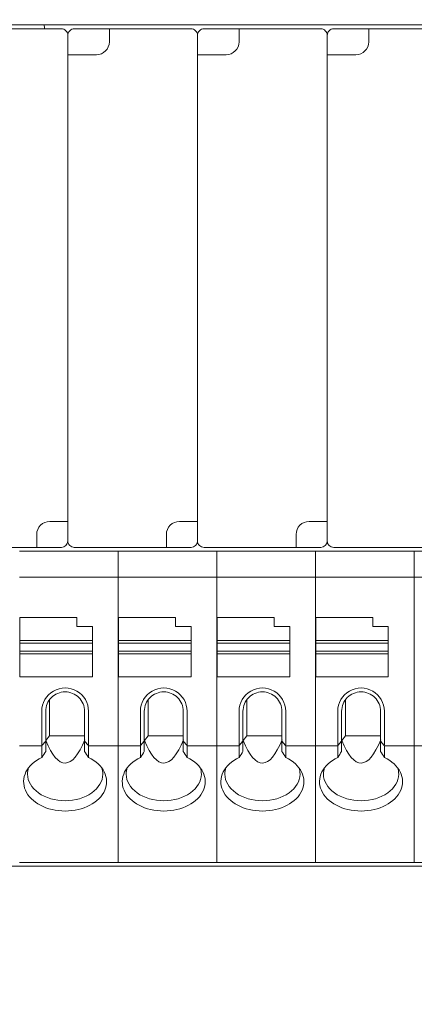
# Model space of a CAD drawing. Header units: millimetres. Extents: x -1114 to 1396, y -630 to 631.
# Tile 402 of 656: x 13 to 28, y 444 to 482. Entities that reach past the tile are written whole.
import ezdxf

# ---------------------------------------------------------------- set-up
doc = ezdxf.new("R2010")
doc.units = ezdxf.units.MM
doc.header["$MEASUREMENT"] = 0

msp = doc.modelspace()

# ---------------------------------------------------------------- linework, layer by layer
at = {"lineweight": 18}
for points, knots in [([(1038.9843, -629.7647), (1038.9843, -629.7647), (-1111.4882, -629.7647), (-1111.4882, -629.7647), (-1111.4882, -629.7647), (-1111.4882, -629.7647), (-1111.4882, 630.7883), (-1111.4882, 630.7883), (-1111.4882, 630.7883), (-1111.4882, 630.7883), (1038.9843, 630.7883), (1038.9843, 630.7883)], [0, 0, 0, 0, 0.3333333, 0.3333333, 0.3333333, 0.3333333, 0.6666667, 0.6666667, 0.6666667, 0.6666667, 1, 1, 1, 1]), ([(14.3614, 481.127), (14.3614, 481.1933), (14.3351, 481.2569), (14.2882, 481.3038), (14.2882, 481.3038), (14.2413, 481.3507), (14.1777, 481.377), (14.1114, 481.377)], [0, 0, 0, 0, 0.5, 0.5, 0.5, 0.5, 1, 1, 1, 1]), ([(14.6114, 481.377), (14.5451, 481.377), (14.4815, 481.3507), (14.4346, 481.3038), (14.4346, 481.3038), (14.3878, 481.2569), (14.3614, 481.1933), (14.3614, 481.127)], [0, 0, 0, 0, 0.5, 0.5, 0.5, 0.5, 1, 1, 1, 1]), ([(19.3614, 481.127), (19.3614, 481.1933), (19.3351, 481.2569), (19.2882, 481.3038), (19.2882, 481.3038), (19.2413, 481.3507), (19.1777, 481.377), (19.1114, 481.377)], [0, 0, 0, 0, 0.5, 0.5, 0.5, 0.5, 1, 1, 1, 1]), ([(19.6114, 481.377), (19.5451, 481.377), (19.4815, 481.3507), (19.4346, 481.3038), (19.4346, 481.3038), (19.3878, 481.2569), (19.3614, 481.1933), (19.3614, 481.127)], [0, 0, 0, 0, 0.5, 0.5, 0.5, 0.5, 1, 1, 1, 1]), ([(24.3614, 481.127), (24.3614, 481.1933), (24.3351, 481.2569), (24.2882, 481.3038), (24.2882, 481.3038), (24.2413, 481.3507), (24.1777, 481.377), (24.1114, 481.377)], [0, 0, 0, 0, 0.5, 0.5, 0.5, 0.5, 1, 1, 1, 1]), ([(24.6114, 481.377), (24.5451, 481.377), (24.4815, 481.3507), (24.4346, 481.3038), (24.4346, 481.3038), (24.3878, 481.2569), (24.3614, 481.1933), (24.3614, 481.127)], [0, 0, 0, 0, 0.5, 0.5, 0.5, 0.5, 1, 1, 1, 1]), ([(13.6614, 462.377), (13.5288, 462.377), (13.4016, 462.3244), (13.3079, 462.2306), (13.3079, 462.2306), (13.2141, 462.1368), (13.1614, 462.0096), (13.1614, 461.877)], [0, 0, 0, 0, 0.5, 0.5, 0.5, 0.5, 1, 1, 1, 1]), ([(18.6614, 462.377), (18.5288, 462.377), (18.4016, 462.3244), (18.3079, 462.2306), (18.3079, 462.2306), (18.2141, 462.1368), (18.1614, 462.0096), (18.1614, 461.877)], [0, 0, 0, 0, 0.5, 0.5, 0.5, 0.5, 1, 1, 1, 1]), ([(23.6614, 462.377), (23.5288, 462.377), (23.4016, 462.3244), (23.3079, 462.2306), (23.3079, 462.2306), (23.2141, 462.1368), (23.1614, 462.0096), (23.1614, 461.877)], [0, 0, 0, 0, 0.5, 0.5, 0.5, 0.5, 1, 1, 1, 1]), ([(14.3614, 461.627), (14.3614, 461.5607), (14.3878, 461.4971), (14.4346, 461.4503), (14.4346, 461.4503), (14.4815, 461.4034), (14.5451, 461.377), (14.6114, 461.377)], [0, 0, 0, 0, 0.5, 0.5, 0.5, 0.5, 1, 1, 1, 1]), ([(19.3614, 461.627), (19.3614, 461.5607), (19.3878, 461.4971), (19.4346, 461.4503), (19.4346, 461.4503), (19.4815, 461.4034), (19.5451, 461.377), (19.6114, 461.377)], [0, 0, 0, 0, 0.5, 0.5, 0.5, 0.5, 1, 1, 1, 1]), ([(24.3614, 461.627), (24.3614, 461.5607), (24.3878, 461.4971), (24.4346, 461.4503), (24.4346, 461.4503), (24.4815, 461.4034), (24.5451, 461.377), (24.6114, 461.377)], [0, 0, 0, 0, 0.5, 0.5, 0.5, 0.5, 1, 1, 1, 1]), ([(15.157, 455.0531), (15.157, 455.3747), (14.9855, 455.6718), (14.707, 455.8326), (14.707, 455.8326), (14.4285, 455.9933), (14.0855, 455.9933), (13.807, 455.8326), (13.807, 455.8326), (13.5285, 455.6718), (13.357, 455.3747), (13.357, 455.0531)], [0, 0, 0, 0, 0.3333333, 0.3333333, 0.3333333, 0.3333333, 0.6666667, 0.6666667, 0.6666667, 0.6666667, 1, 1, 1, 1]), ([(14.257, 455.8031), (14.0581, 455.8031), (13.8673, 455.7241), (13.7267, 455.5835), (13.7267, 455.5835), (13.586, 455.4428), (13.507, 455.252), (13.507, 455.0531)], [0, 0, 0, 0, 0.5, 0.5, 0.5, 0.5, 1, 1, 1, 1]), ([(15.007, 455.0531), (15.007, 455.252), (14.928, 455.4428), (14.7873, 455.5835), (14.7873, 455.5835), (14.6467, 455.7241), (14.4559, 455.8031), (14.257, 455.8031)], [0, 0, 0, 0, 0.5, 0.5, 0.5, 0.5, 1, 1, 1, 1]), ([(18.9603, 455.0531), (18.9603, 455.3747), (18.7887, 455.6718), (18.5103, 455.8326), (18.5103, 455.8326), (18.2318, 455.9933), (17.8887, 455.9933), (17.6103, 455.8326), (17.6103, 455.8326), (17.3318, 455.6718), (17.1603, 455.3747), (17.1603, 455.0531)], [0, 0, 0, 0, 0.3333333, 0.3333333, 0.3333333, 0.3333333, 0.6666667, 0.6666667, 0.6666667, 0.6666667, 1, 1, 1, 1]), ([(18.0603, 455.8031), (17.8614, 455.8031), (17.6706, 455.7241), (17.5299, 455.5835), (17.5299, 455.5835), (17.3893, 455.4428), (17.3103, 455.252), (17.3103, 455.0531)], [0, 0, 0, 0, 0.5, 0.5, 0.5, 0.5, 1, 1, 1, 1]), ([(18.8103, 455.0531), (18.8103, 455.252), (18.7312, 455.4428), (18.5906, 455.5835), (18.5906, 455.5835), (18.4499, 455.7241), (18.2592, 455.8031), (18.0603, 455.8031)], [0, 0, 0, 0, 0.5, 0.5, 0.5, 0.5, 1, 1, 1, 1]), ([(22.7635, 455.0531), (22.7635, 455.3747), (22.592, 455.6718), (22.3135, 455.8326), (22.3135, 455.8326), (22.0351, 455.9933), (21.692, 455.9933), (21.4135, 455.8326), (21.4135, 455.8326), (21.1351, 455.6718), (20.9635, 455.3747), (20.9635, 455.0531)], [0, 0, 0, 0, 0.3333333, 0.3333333, 0.3333333, 0.3333333, 0.6666667, 0.6666667, 0.6666667, 0.6666667, 1, 1, 1, 1]), ([(21.8635, 455.8031), (21.6646, 455.8031), (21.4738, 455.7241), (21.3332, 455.5835), (21.3332, 455.5835), (21.1925, 455.4428), (21.1135, 455.252), (21.1135, 455.0531)], [0, 0, 0, 0, 0.5, 0.5, 0.5, 0.5, 1, 1, 1, 1]), ([(22.6135, 455.0531), (22.6135, 455.252), (22.5345, 455.4428), (22.3938, 455.5835), (22.3938, 455.5835), (22.2532, 455.7241), (22.0624, 455.8031), (21.8635, 455.8031)], [0, 0, 0, 0, 0.5, 0.5, 0.5, 0.5, 1, 1, 1, 1]), ([(26.5668, 455.0531), (26.5668, 455.3747), (26.3952, 455.6718), (26.1168, 455.8326), (26.1168, 455.8326), (25.8383, 455.9933), (25.4952, 455.9933), (25.2168, 455.8326), (25.2168, 455.8326), (24.9383, 455.6718), (24.7668, 455.3747), (24.7668, 455.0531)], [0, 0, 0, 0, 0.3333333, 0.3333333, 0.3333333, 0.3333333, 0.6666667, 0.6666667, 0.6666667, 0.6666667, 1, 1, 1, 1]), ([(25.6668, 455.8031), (25.4679, 455.8031), (25.2771, 455.7241), (25.1364, 455.5835), (25.1364, 455.5835), (24.9958, 455.4428), (24.9168, 455.252), (24.9168, 455.0531)], [0, 0, 0, 0, 0.5, 0.5, 0.5, 0.5, 1, 1, 1, 1]), ([(26.4168, 455.0531), (26.4168, 455.252), (26.3378, 455.4428), (26.1971, 455.5835), (26.1971, 455.5835), (26.0565, 455.7241), (25.8657, 455.8031), (25.6668, 455.8031)], [0, 0, 0, 0, 0.5, 0.5, 0.5, 0.5, 1, 1, 1, 1]), ([(13.357, 453.2737), (12.7764, 452.9944), (12.5212, 452.48), (12.7279, 452.0054), (12.7279, 452.0054), (12.9345, 451.5308), (13.5547, 451.2069), (14.257, 451.2069)], [0, 0, 0, 0, 0.5, 0.5, 0.5, 0.5, 1, 1, 1, 1]), ([(14.257, 451.2069), (14.9593, 451.2069), (15.5795, 451.5308), (15.7862, 452.0054), (15.7862, 452.0054), (15.9928, 452.48), (15.7377, 452.9944), (15.157, 453.2737)], [0, 0, 0, 0, 0.5, 0.5, 0.5, 0.5, 1, 1, 1, 1]), ([(17.1603, 453.2737), (16.5796, 452.9944), (16.3244, 452.48), (16.5311, 452.0054), (16.5311, 452.0054), (16.7378, 451.5308), (17.358, 451.2069), (18.0603, 451.2069)], [0, 0, 0, 0, 0.5, 0.5, 0.5, 0.5, 1, 1, 1, 1]), ([(18.0603, 451.2069), (18.7626, 451.2069), (19.3827, 451.5308), (19.5894, 452.0054), (19.5894, 452.0054), (19.7961, 452.48), (19.5409, 452.9944), (18.9603, 453.2737)], [0, 0, 0, 0, 0.5, 0.5, 0.5, 0.5, 1, 1, 1, 1]), ([(20.9635, 453.2737), (20.3829, 452.9944), (20.1277, 452.48), (20.3344, 452.0054), (20.3344, 452.0054), (20.541, 451.5308), (21.1612, 451.2069), (21.8635, 451.2069)], [0, 0, 0, 0, 0.5, 0.5, 0.5, 0.5, 1, 1, 1, 1]), ([(21.8635, 451.2069), (22.5658, 451.2069), (23.186, 451.5308), (23.3927, 452.0054), (23.3927, 452.0054), (23.5993, 452.48), (23.3442, 452.9944), (22.7635, 453.2737)], [0, 0, 0, 0, 0.5, 0.5, 0.5, 0.5, 1, 1, 1, 1]), ([(24.7668, 453.2737), (24.1861, 452.9944), (23.931, 452.48), (24.1376, 452.0054), (24.1376, 452.0054), (24.3443, 451.5308), (24.9645, 451.2069), (25.6668, 451.2069)], [0, 0, 0, 0, 0.5, 0.5, 0.5, 0.5, 1, 1, 1, 1]), ([(25.6668, 451.2069), (26.3691, 451.2069), (26.9893, 451.5308), (27.1959, 452.0054), (27.1959, 452.0054), (27.4026, 452.48), (27.1474, 452.9944), (26.5668, 453.2737)], [0, 0, 0, 0, 0.5, 0.5, 0.5, 0.5, 1, 1, 1, 1]), ([(12.807, 452.6297), (12.807, 452.3578), (12.9598, 452.097), (13.2317, 451.9047), (13.2317, 451.9047), (13.5036, 451.7124), (13.8724, 451.6044), (14.257, 451.6044)], [0, 0, 0, 0, 0.5, 0.5, 0.5, 0.5, 1, 1, 1, 1]), ([(14.257, 451.6044), (14.6416, 451.6044), (15.0104, 451.7124), (15.2823, 451.9047), (15.2823, 451.9047), (15.5542, 452.097), (15.707, 452.3578), (15.707, 452.6297)], [0, 0, 0, 0, 0.5, 0.5, 0.5, 0.5, 1, 1, 1, 1]), ([(16.6103, 452.6297), (16.6103, 452.3578), (16.763, 452.097), (17.035, 451.9047), (17.035, 451.9047), (17.3069, 451.7124), (17.6757, 451.6044), (18.0603, 451.6044)], [0, 0, 0, 0, 0.5, 0.5, 0.5, 0.5, 1, 1, 1, 1]), ([(18.0603, 451.6044), (18.4448, 451.6044), (18.8136, 451.7124), (19.0856, 451.9047), (19.0856, 451.9047), (19.3575, 452.097), (19.5103, 452.3578), (19.5103, 452.6297)], [0, 0, 0, 0, 0.5, 0.5, 0.5, 0.5, 1, 1, 1, 1]), ([(20.4135, 452.6297), (20.4135, 452.3578), (20.5663, 452.097), (20.8382, 451.9047), (20.8382, 451.9047), (21.1101, 451.7124), (21.479, 451.6044), (21.8635, 451.6044)], [0, 0, 0, 0, 0.5, 0.5, 0.5, 0.5, 1, 1, 1, 1]), ([(21.8635, 451.6044), (22.2481, 451.6044), (22.6169, 451.7124), (22.8888, 451.9047), (22.8888, 451.9047), (23.1608, 452.097), (23.3135, 452.3578), (23.3135, 452.6297)], [0, 0, 0, 0, 0.5, 0.5, 0.5, 0.5, 1, 1, 1, 1]), ([(24.2168, 452.6297), (24.2168, 452.3578), (24.3695, 452.097), (24.6415, 451.9047), (24.6415, 451.9047), (24.9134, 451.7124), (25.2822, 451.6044), (25.6668, 451.6044)], [0, 0, 0, 0, 0.5, 0.5, 0.5, 0.5, 1, 1, 1, 1]), ([(25.6668, 451.6044), (26.0513, 451.6044), (26.4202, 451.7124), (26.6921, 451.9047), (26.6921, 451.9047), (26.964, 452.097), (27.1168, 452.3578), (27.1168, 452.6297)], [0, 0, 0, 0, 0.5, 0.5, 0.5, 0.5, 1, 1, 1, 1])]:
    msp.add_open_spline(points, degree=3, knots=knots, dxfattribs=at)
for points in [[(-0.4886, 481.527), (-0.4886, 481.527), (39.2114, 481.527), (39.2114, 481.527)], [(14.1114, 481.377), (14.1114, 481.377), (10.9614, 481.377), (10.9614, 481.377)], [(13.4703, 481.3773), (13.4641, 481.4275), (13.4566, 481.4775), (13.4476, 481.5272)], [(14.6114, 481.377), (14.6114, 481.377), (15.9614, 481.377), (15.9614, 481.377)], [(19.1114, 481.377), (19.1114, 481.377), (15.9614, 481.377), (15.9614, 481.377)], [(19.1114, 481.377), (19.1114, 481.377), (15.9614, 481.377), (15.9614, 481.377)], [(15.9614, 481.127), (15.9614, 481.127), (15.9614, 481.377), (15.9614, 481.377)], [(19.6114, 481.377), (19.6114, 481.377), (20.9614, 481.377), (20.9614, 481.377)], [(24.1114, 481.377), (24.1114, 481.377), (20.9614, 481.377), (20.9614, 481.377)], [(20.9614, 481.127), (20.9614, 481.127), (20.9614, 481.377), (20.9614, 481.377)], [(24.1114, 481.377), (24.1114, 481.377), (20.9614, 481.377), (20.9614, 481.377)], [(24.6114, 481.377), (24.6114, 481.377), (25.9614, 481.377), (25.9614, 481.377)], [(29.1114, 481.377), (29.1114, 481.377), (25.9614, 481.377), (25.9614, 481.377)], [(25.9614, 481.127), (25.9614, 481.127), (25.9614, 481.377), (25.9614, 481.377)], [(14.3614, 462.377), (14.3614, 462.377), (14.3614, 481.127), (14.3614, 481.127)], [(14.3614, 462.377), (14.3614, 462.377), (14.3614, 481.127), (14.3614, 481.127)], [(15.4614, 480.377), (15.7376, 480.377), (15.9614, 480.6009), (15.9614, 480.877)], [(15.9614, 481.127), (15.9614, 481.127), (15.9614, 480.877), (15.9614, 480.877)], [(19.3614, 462.377), (19.3614, 462.377), (19.3614, 481.127), (19.3614, 481.127)], [(19.3614, 462.377), (19.3614, 462.377), (19.3614, 481.127), (19.3614, 481.127)], [(20.4614, 480.377), (20.7376, 480.377), (20.9614, 480.6009), (20.9614, 480.877)], [(20.9614, 481.127), (20.9614, 481.127), (20.9614, 480.877), (20.9614, 480.877)], [(24.3614, 462.377), (24.3614, 462.377), (24.3614, 481.127), (24.3614, 481.127)], [(24.3614, 462.377), (24.3614, 462.377), (24.3614, 481.127), (24.3614, 481.127)], [(25.4614, 480.377), (25.7376, 480.377), (25.9614, 480.6009), (25.9614, 480.877)], [(25.9614, 481.127), (25.9614, 481.127), (25.9614, 480.877), (25.9614, 480.877)], [(14.3614, 480.377), (14.3614, 480.377), (14.3614, 461.627), (14.3614, 461.627)], [(14.3614, 480.377), (14.3614, 480.377), (14.3614, 461.627), (14.3614, 461.627)], [(14.3614, 480.377), (14.3614, 480.377), (14.6114, 480.377), (14.6114, 480.377)], [(14.6114, 480.377), (14.6114, 480.377), (15.4614, 480.377), (15.4614, 480.377)], [(19.3614, 480.377), (19.3614, 480.377), (19.3614, 461.627), (19.3614, 461.627)], [(19.3614, 480.377), (19.3614, 480.377), (19.6114, 480.377), (19.6114, 480.377)], [(19.3614, 480.377), (19.3614, 480.377), (19.3614, 461.627), (19.3614, 461.627)], [(19.6114, 480.377), (19.6114, 480.377), (20.4614, 480.377), (20.4614, 480.377)], [(24.3614, 480.377), (24.3614, 480.377), (24.3614, 461.627), (24.3614, 461.627)], [(24.3614, 480.377), (24.3614, 480.377), (24.3614, 461.627), (24.3614, 461.627)], [(24.3614, 480.377), (24.3614, 480.377), (24.6114, 480.377), (24.6114, 480.377)], [(24.6114, 480.377), (24.6114, 480.377), (25.4614, 480.377), (25.4614, 480.377)], [(14.1114, 462.377), (14.1114, 462.377), (13.6614, 462.377), (13.6614, 462.377)], [(14.3614, 462.377), (14.3614, 462.377), (14.1114, 462.377), (14.1114, 462.377)], [(19.1114, 462.377), (19.1114, 462.377), (18.6614, 462.377), (18.6614, 462.377)], [(19.3614, 462.377), (19.3614, 462.377), (19.1114, 462.377), (19.1114, 462.377)], [(24.1114, 462.377), (24.1114, 462.377), (23.6614, 462.377), (23.6614, 462.377)], [(24.3614, 462.377), (24.3614, 462.377), (24.1114, 462.377), (24.1114, 462.377)], [(13.1614, 461.627), (13.1614, 461.627), (13.1614, 461.877), (13.1614, 461.877)], [(18.1614, 461.627), (18.1614, 461.627), (18.1614, 461.877), (18.1614, 461.877)], [(23.1614, 461.627), (23.1614, 461.627), (23.1614, 461.877), (23.1614, 461.877)], [(13.1614, 461.627), (13.1614, 461.627), (13.1614, 461.377), (13.1614, 461.377)], [(14.1114, 461.377), (14.2495, 461.377), (14.3614, 461.489), (14.3614, 461.627)], [(18.1614, 461.627), (18.1614, 461.627), (18.1614, 461.377), (18.1614, 461.377)], [(19.1114, 461.377), (19.2495, 461.377), (19.3614, 461.489), (19.3614, 461.627)], [(23.1614, 461.627), (23.1614, 461.627), (23.1614, 461.377), (23.1614, 461.377)], [(24.1114, 461.377), (24.2495, 461.377), (24.3614, 461.489), (24.3614, 461.627)], [(9.6114, 461.377), (9.6114, 461.377), (13.1614, 461.377), (13.1614, 461.377)], [(12.5038, 461.227), (12.5038, 461.227), (16.307, 461.227), (16.307, 461.227)], [(16.307, 461.227), (16.307, 461.227), (12.5038, 461.227), (12.5038, 461.227)], [(14.1114, 461.377), (14.1114, 461.377), (13.1614, 461.377), (13.1614, 461.377)], [(14.6114, 461.377), (14.6114, 461.377), (18.1614, 461.377), (18.1614, 461.377)], [(14.6114, 461.377), (14.6114, 461.377), (18.1614, 461.377), (18.1614, 461.377)], [(16.307, 461.227), (16.307, 461.227), (20.1103, 461.227), (20.1103, 461.227)], [(16.307, 461.1772), (16.307, 461.1772), (16.307, 461.227), (16.307, 461.227)], [(16.307, 461.1772), (16.307, 461.1772), (16.307, 461.227), (16.307, 461.227)], [(20.1103, 461.227), (20.1103, 461.227), (16.307, 461.227), (16.307, 461.227)], [(16.307, 460.2768), (16.307, 460.2768), (16.307, 461.1772), (16.307, 461.1772)], [(16.307, 460.2768), (16.307, 460.2768), (16.307, 461.1772), (16.307, 461.1772)], [(19.1114, 461.377), (19.1114, 461.377), (18.1614, 461.377), (18.1614, 461.377)], [(19.6114, 461.377), (19.6114, 461.377), (23.1614, 461.377), (23.1614, 461.377)], [(19.6114, 461.377), (19.6114, 461.377), (23.1614, 461.377), (23.1614, 461.377)], [(20.1103, 461.227), (20.1103, 461.227), (23.9135, 461.227), (23.9135, 461.227)], [(20.1103, 461.1772), (20.1103, 461.1772), (20.1103, 461.227), (20.1103, 461.227)], [(23.9135, 461.227), (23.9135, 461.227), (20.1103, 461.227), (20.1103, 461.227)], [(20.1103, 461.1772), (20.1103, 461.1772), (20.1103, 461.227), (20.1103, 461.227)], [(20.1103, 460.2768), (20.1103, 460.2768), (20.1103, 461.1772), (20.1103, 461.1772)], [(20.1103, 460.2768), (20.1103, 460.2768), (20.1103, 461.1772), (20.1103, 461.1772)], [(24.1114, 461.377), (24.1114, 461.377), (23.1614, 461.377), (23.1614, 461.377)], [(23.9135, 461.227), (23.9135, 461.227), (27.7168, 461.227), (27.7168, 461.227)], [(23.9135, 461.1772), (23.9135, 461.1772), (23.9135, 461.227), (23.9135, 461.227)], [(27.7168, 461.227), (27.7168, 461.227), (23.9135, 461.227), (23.9135, 461.227)], [(23.9135, 461.1772), (23.9135, 461.1772), (23.9135, 461.227), (23.9135, 461.227)], [(23.9135, 460.2768), (23.9135, 460.2768), (23.9135, 461.1772), (23.9135, 461.1772)], [(23.9135, 460.2768), (23.9135, 460.2768), (23.9135, 461.1772), (23.9135, 461.1772)], [(24.6114, 461.377), (24.6114, 461.377), (28.1614, 461.377), (28.1614, 461.377)], [(27.7168, 461.227), (27.7168, 461.227), (31.52, 461.227), (31.52, 461.227)], [(27.7168, 461.1772), (27.7168, 461.1772), (27.7168, 461.227), (27.7168, 461.227)], [(31.52, 461.227), (31.52, 461.227), (27.7168, 461.227), (27.7168, 461.227)], [(27.7168, 461.1772), (27.7168, 461.1772), (27.7168, 461.227), (27.7168, 461.227)], [(27.7168, 460.2768), (27.7168, 460.2768), (27.7168, 461.1772), (27.7168, 461.1772)], [(27.7168, 460.2768), (27.7168, 460.2768), (27.7168, 461.1772), (27.7168, 461.1772)], [(16.307, 460.1566), (16.307, 460.1566), (16.307, 460.2768), (16.307, 460.2768)], [(16.307, 460.1566), (16.307, 460.1566), (16.307, 460.2768), (16.307, 460.2768)], [(20.1103, 460.1566), (20.1103, 460.1566), (20.1103, 460.2768), (20.1103, 460.2768)], [(20.1103, 460.1566), (20.1103, 460.1566), (20.1103, 460.2768), (20.1103, 460.2768)], [(23.9135, 460.1566), (23.9135, 460.1566), (23.9135, 460.2768), (23.9135, 460.2768)], [(23.9135, 460.1566), (23.9135, 460.1566), (23.9135, 460.2768), (23.9135, 460.2768)], [(27.7168, 460.1566), (27.7168, 460.1566), (27.7168, 460.2768), (27.7168, 460.2768)], [(27.7168, 460.1566), (27.7168, 460.1566), (27.7168, 460.2768), (27.7168, 460.2768)], [(12.5038, 460.227), (12.5038, 460.227), (16.307, 460.227), (16.307, 460.227)], [(16.307, 460.227), (16.307, 460.227), (20.1103, 460.227), (20.1103, 460.227)], [(16.307, 453.7975), (16.307, 453.7975), (16.307, 460.1566), (16.307, 460.1566)], [(16.307, 453.7975), (16.307, 453.7975), (16.307, 460.1566), (16.307, 460.1566)], [(20.1103, 460.227), (20.1103, 460.227), (23.9135, 460.227), (23.9135, 460.227)], [(20.1103, 453.7975), (20.1103, 453.7975), (20.1103, 460.1566), (20.1103, 460.1566)], [(20.1103, 453.7975), (20.1103, 453.7975), (20.1103, 460.1566), (20.1103, 460.1566)], [(23.9135, 460.227), (23.9135, 460.227), (27.7168, 460.227), (27.7168, 460.227)], [(23.9135, 453.7975), (23.9135, 453.7975), (23.9135, 460.1566), (23.9135, 460.1566)], [(23.9135, 453.7975), (23.9135, 453.7975), (23.9135, 460.1566), (23.9135, 460.1566)], [(27.7168, 460.227), (27.7168, 460.227), (31.52, 460.227), (31.52, 460.227)], [(27.7168, 453.7975), (27.7168, 453.7975), (27.7168, 460.1566), (27.7168, 460.1566)], [(27.7168, 453.7975), (27.7168, 453.7975), (27.7168, 460.1566), (27.7168, 460.1566)], [(14.707, 458.677), (14.707, 458.677), (12.507, 458.677), (12.507, 458.677)], [(12.507, 458.677), (12.507, 458.677), (12.507, 457.7862), (12.507, 457.7862)], [(14.707, 458.327), (14.707, 458.327), (14.707, 458.677), (14.707, 458.677)], [(18.5103, 458.677), (18.5103, 458.677), (16.3103, 458.677), (16.3103, 458.677)], [(16.3103, 458.677), (16.3103, 458.677), (16.3103, 457.7862), (16.3103, 457.7862)], [(18.5103, 458.327), (18.5103, 458.327), (18.5103, 458.677), (18.5103, 458.677)], [(22.3135, 458.677), (22.3135, 458.677), (20.1135, 458.677), (20.1135, 458.677)], [(20.1135, 458.677), (20.1135, 458.677), (20.1135, 457.7862), (20.1135, 457.7862)], [(22.3135, 458.327), (22.3135, 458.327), (22.3135, 458.677), (22.3135, 458.677)], [(26.1168, 458.677), (26.1168, 458.677), (23.9168, 458.677), (23.9168, 458.677)], [(23.9168, 458.677), (23.9168, 458.677), (23.9168, 457.7862), (23.9168, 457.7862)], [(26.1168, 458.327), (26.1168, 458.327), (26.1168, 458.677), (26.1168, 458.677)], [(15.307, 458.327), (15.307, 458.327), (14.707, 458.327), (14.707, 458.327)], [(15.307, 457.7862), (15.307, 457.7862), (15.307, 458.327), (15.307, 458.327)], [(19.1103, 458.327), (19.1103, 458.327), (18.5103, 458.327), (18.5103, 458.327)], [(19.1103, 457.7862), (19.1103, 457.7862), (19.1103, 458.327), (19.1103, 458.327)], [(22.9135, 458.327), (22.9135, 458.327), (22.3135, 458.327), (22.3135, 458.327)], [(22.9135, 457.7862), (22.9135, 457.7862), (22.9135, 458.327), (22.9135, 458.327)], [(26.7168, 458.327), (26.7168, 458.327), (26.1168, 458.327), (26.1168, 458.327)], [(26.7168, 457.7862), (26.7168, 457.7862), (26.7168, 458.327), (26.7168, 458.327)], [(12.507, 457.7862), (12.507, 457.7862), (12.507, 457.677), (12.507, 457.677)], [(12.507, 457.7862), (12.507, 457.7862), (15.307, 457.7862), (15.307, 457.7862)], [(12.507, 457.377), (12.507, 457.377), (12.507, 457.677), (12.507, 457.677)], [(12.507, 457.677), (12.507, 457.677), (15.307, 457.677), (15.307, 457.677)], [(15.307, 457.7862), (15.307, 457.7862), (15.307, 457.677), (15.307, 457.677)], [(15.307, 457.677), (15.307, 457.677), (15.307, 457.377), (15.307, 457.377)], [(16.3103, 457.7862), (16.3103, 457.7862), (16.3103, 457.677), (16.3103, 457.677)], [(16.3103, 457.7862), (16.3103, 457.7862), (19.1103, 457.7862), (19.1103, 457.7862)], [(16.3103, 457.377), (16.3103, 457.377), (16.3103, 457.677), (16.3103, 457.677)], [(16.3103, 457.677), (16.3103, 457.677), (19.1103, 457.677), (19.1103, 457.677)], [(19.1103, 457.7862), (19.1103, 457.7862), (19.1103, 457.677), (19.1103, 457.677)], [(19.1103, 457.677), (19.1103, 457.677), (19.1103, 457.377), (19.1103, 457.377)], [(20.1135, 457.7862), (20.1135, 457.7862), (20.1135, 457.677), (20.1135, 457.677)], [(20.1135, 457.7862), (20.1135, 457.7862), (22.9135, 457.7862), (22.9135, 457.7862)], [(20.1135, 457.377), (20.1135, 457.377), (20.1135, 457.677), (20.1135, 457.677)], [(20.1135, 457.677), (20.1135, 457.677), (22.9135, 457.677), (22.9135, 457.677)], [(22.9135, 457.7862), (22.9135, 457.7862), (22.9135, 457.677), (22.9135, 457.677)], [(22.9135, 457.677), (22.9135, 457.677), (22.9135, 457.377), (22.9135, 457.377)], [(23.9168, 457.7862), (23.9168, 457.7862), (23.9168, 457.677), (23.9168, 457.677)], [(23.9168, 457.7862), (23.9168, 457.7862), (26.7168, 457.7862), (26.7168, 457.7862)], [(23.9168, 457.377), (23.9168, 457.377), (23.9168, 457.677), (23.9168, 457.677)], [(23.9168, 457.677), (23.9168, 457.677), (26.7168, 457.677), (26.7168, 457.677)], [(26.7168, 457.7862), (26.7168, 457.7862), (26.7168, 457.677), (26.7168, 457.677)], [(26.7168, 457.677), (26.7168, 457.677), (26.7168, 457.377), (26.7168, 457.377)], [(15.307, 457.377), (15.307, 457.377), (12.507, 457.377), (12.507, 457.377)], [(12.507, 457.377), (12.507, 457.377), (12.507, 457.2678), (12.507, 457.2678)], [(12.507, 457.2678), (12.507, 457.2678), (12.507, 456.377), (12.507, 456.377)], [(15.307, 457.2678), (15.307, 457.2678), (12.507, 457.2678), (12.507, 457.2678)], [(15.307, 457.377), (15.307, 457.377), (15.307, 457.2678), (15.307, 457.2678)], [(15.307, 457.2678), (15.307, 457.2678), (15.307, 456.377), (15.307, 456.377)], [(16.3103, 457.377), (16.3103, 457.377), (16.3103, 457.2678), (16.3103, 457.2678)], [(19.1103, 457.377), (19.1103, 457.377), (16.3103, 457.377), (16.3103, 457.377)], [(19.1103, 457.2678), (19.1103, 457.2678), (16.3103, 457.2678), (16.3103, 457.2678)], [(16.3103, 457.2678), (16.3103, 457.2678), (16.3103, 456.377), (16.3103, 456.377)], [(19.1103, 457.377), (19.1103, 457.377), (19.1103, 457.2678), (19.1103, 457.2678)], [(19.1103, 457.2678), (19.1103, 457.2678), (19.1103, 456.377), (19.1103, 456.377)], [(20.1135, 457.377), (20.1135, 457.377), (20.1135, 457.2678), (20.1135, 457.2678)], [(22.9135, 457.377), (22.9135, 457.377), (20.1135, 457.377), (20.1135, 457.377)], [(20.1135, 457.2678), (20.1135, 457.2678), (20.1135, 456.377), (20.1135, 456.377)], [(22.9135, 457.2678), (22.9135, 457.2678), (20.1135, 457.2678), (20.1135, 457.2678)], [(22.9135, 457.377), (22.9135, 457.377), (22.9135, 457.2678), (22.9135, 457.2678)], [(22.9135, 457.2678), (22.9135, 457.2678), (22.9135, 456.377), (22.9135, 456.377)], [(23.9168, 457.377), (23.9168, 457.377), (23.9168, 457.2678), (23.9168, 457.2678)], [(26.7168, 457.377), (26.7168, 457.377), (23.9168, 457.377), (23.9168, 457.377)], [(26.7168, 457.2678), (26.7168, 457.2678), (23.9168, 457.2678), (23.9168, 457.2678)], [(23.9168, 457.2678), (23.9168, 457.2678), (23.9168, 456.377), (23.9168, 456.377)], [(26.7168, 457.377), (26.7168, 457.377), (26.7168, 457.2678), (26.7168, 457.2678)], [(26.7168, 457.2678), (26.7168, 457.2678), (26.7168, 456.377), (26.7168, 456.377)], [(15.307, 456.377), (15.307, 456.377), (12.507, 456.377), (12.507, 456.377)], [(19.1103, 456.377), (19.1103, 456.377), (16.3103, 456.377), (16.3103, 456.377)], [(22.9135, 456.377), (22.9135, 456.377), (20.1135, 456.377), (20.1135, 456.377)], [(26.7168, 456.377), (26.7168, 456.377), (23.9168, 456.377), (23.9168, 456.377)], [(13.657, 455.5031), (13.657, 455.5031), (13.657, 454.1061), (13.657, 454.1061)], [(17.4603, 455.5031), (17.4603, 455.5031), (17.4603, 454.1061), (17.4603, 454.1061)], [(21.2635, 455.5031), (21.2635, 455.5031), (21.2635, 454.1061), (21.2635, 454.1061)], [(25.0668, 455.5031), (25.0668, 455.5031), (25.0668, 454.1061), (25.0668, 454.1061)], [(13.357, 455.0531), (13.357, 455.0531), (13.357, 453.7975), (13.357, 453.7975)], [(13.507, 453.8977), (13.507, 453.8977), (13.507, 455.0531), (13.507, 455.0531)], [(15.007, 455.0531), (15.007, 455.0531), (15.007, 453.8977), (15.007, 453.8977)], [(15.157, 453.7975), (15.157, 453.7975), (15.157, 455.0531), (15.157, 455.0531)], [(17.1603, 455.0531), (17.1603, 455.0531), (17.1603, 453.7975), (17.1603, 453.7975)], [(17.3103, 453.8977), (17.3103, 453.8977), (17.3103, 455.0531), (17.3103, 455.0531)], [(18.8103, 455.0531), (18.8103, 455.0531), (18.8103, 453.8977), (18.8103, 453.8977)], [(18.9603, 453.7975), (18.9603, 453.7975), (18.9603, 455.0531), (18.9603, 455.0531)], [(20.9635, 455.0531), (20.9635, 455.0531), (20.9635, 453.7975), (20.9635, 453.7975)], [(21.1135, 453.8977), (21.1135, 453.8977), (21.1135, 455.0531), (21.1135, 455.0531)], [(22.6135, 455.0531), (22.6135, 455.0531), (22.6135, 453.8977), (22.6135, 453.8977)], [(22.7635, 453.7975), (22.7635, 453.7975), (22.7635, 455.0531), (22.7635, 455.0531)], [(24.7668, 455.0531), (24.7668, 455.0531), (24.7668, 453.7975), (24.7668, 453.7975)], [(24.9168, 453.8977), (24.9168, 453.8977), (24.9168, 455.0531), (24.9168, 455.0531)], [(26.4168, 455.0531), (26.4168, 455.0531), (26.4168, 453.8977), (26.4168, 453.8977)], [(26.5668, 453.7975), (26.5668, 453.7975), (26.5668, 455.0531), (26.5668, 455.0531)], [(13.507, 453.8977), (13.507, 453.8977), (13.3617, 453.7324), (13.3617, 453.7324)], [(13.507, 453.5072), (13.507, 453.5072), (13.507, 453.8977), (13.507, 453.8977)], [(13.5105, 453.9294), (13.5105, 453.9294), (13.657, 454.1061), (13.657, 454.1061)], [(13.5105, 453.9294), (13.9843, 452.7624), (14.5384, 452.7649), (15.0125, 453.9517)], [(13.657, 454.1061), (13.657, 454.1061), (15.007, 454.1061), (15.007, 454.1061)], [(15.007, 453.5072), (15.007, 453.5072), (15.007, 453.8977), (15.007, 453.8977)], [(15.007, 453.8977), (15.007, 453.8977), (15.1523, 453.7324), (15.1523, 453.7324)], [(17.3103, 453.8977), (17.3103, 453.8977), (17.165, 453.7324), (17.165, 453.7324)], [(17.3103, 453.5072), (17.3103, 453.5072), (17.3103, 453.8977), (17.3103, 453.8977)], [(17.3138, 453.9294), (17.3138, 453.9294), (17.4603, 454.1061), (17.4603, 454.1061)], [(17.3138, 453.9294), (17.7876, 452.7624), (18.3417, 452.7649), (18.8158, 453.9517)], [(17.4603, 454.1061), (17.4603, 454.1061), (18.8102, 454.1061), (18.8102, 454.1061)], [(18.8103, 453.5072), (18.8103, 453.5072), (18.8103, 453.8977), (18.8103, 453.8977)], [(18.8103, 453.8977), (18.8103, 453.8977), (18.9556, 453.7324), (18.9556, 453.7324)], [(21.1135, 453.8977), (21.1135, 453.8977), (20.9682, 453.7324), (20.9682, 453.7324)], [(21.1135, 453.5072), (21.1135, 453.5072), (21.1135, 453.8977), (21.1135, 453.8977)], [(21.117, 453.9294), (21.117, 453.9294), (21.2635, 454.1061), (21.2635, 454.1061)], [(21.117, 453.9294), (21.5909, 452.7624), (22.1449, 452.7649), (22.619, 453.9517)], [(21.2635, 454.1061), (21.2635, 454.1061), (22.6135, 454.1061), (22.6135, 454.1061)], [(22.6135, 453.5072), (22.6135, 453.5072), (22.6135, 453.8977), (22.6135, 453.8977)], [(22.6135, 453.8977), (22.6135, 453.8977), (22.7588, 453.7324), (22.7588, 453.7324)], [(24.9168, 453.8977), (24.9168, 453.8977), (24.7715, 453.7324), (24.7715, 453.7324)], [(24.9168, 453.5072), (24.9168, 453.5072), (24.9168, 453.8977), (24.9168, 453.8977)], [(24.9203, 453.9294), (24.9203, 453.9294), (25.0668, 454.1061), (25.0668, 454.1061)], [(24.9203, 453.9294), (25.3941, 452.7624), (25.9482, 452.7649), (26.4223, 453.9517)], [(25.0668, 454.1061), (25.0668, 454.1061), (26.4168, 454.1061), (26.4168, 454.1061)], [(26.4168, 453.5072), (26.4168, 453.5072), (26.4168, 453.8977), (26.4168, 453.8977)], [(26.4168, 453.8977), (26.4168, 453.8977), (26.5621, 453.7324), (26.5621, 453.7324)], [(12.5038, 453.727), (12.5038, 453.727), (13.3609, 453.727), (13.3609, 453.727)], [(13.357, 453.7975), (13.357, 453.7751), (13.3586, 453.7531), (13.3617, 453.7324)], [(13.3617, 453.7324), (13.3586, 453.7117), (13.357, 453.6931), (13.357, 453.6772)], [(13.357, 453.6772), (13.357, 453.6772), (13.357, 453.2737), (13.357, 453.2737)], [(13.507, 453.5072), (13.4571, 453.4301), (13.4071, 453.3523), (13.357, 453.2737)], [(15.157, 453.2737), (15.107, 453.3523), (15.057, 453.4301), (15.007, 453.5072)], [(15.1523, 453.7324), (15.1554, 453.7531), (15.157, 453.7751), (15.157, 453.7975)], [(15.1523, 453.7324), (15.1554, 453.7117), (15.157, 453.6931), (15.157, 453.6772)], [(16.307, 453.727), (16.307, 453.727), (15.1531, 453.727), (15.1531, 453.727)], [(15.157, 453.6772), (15.157, 453.6772), (15.157, 453.2737), (15.157, 453.2737)], [(16.307, 453.6772), (16.307, 453.6772), (16.307, 453.7975), (16.307, 453.7975)], [(16.307, 453.6772), (16.307, 453.6772), (16.307, 453.7975), (16.307, 453.7975)], [(16.307, 453.727), (16.307, 453.727), (17.1642, 453.727), (17.1642, 453.727)], [(16.307, 449.2768), (16.307, 449.2768), (16.307, 453.6772), (16.307, 453.6772)], [(16.307, 449.2768), (16.307, 449.2768), (16.307, 453.6772), (16.307, 453.6772)], [(17.1603, 453.7975), (17.1603, 453.7751), (17.1619, 453.7531), (17.165, 453.7324)], [(17.165, 453.7324), (17.1619, 453.7117), (17.1603, 453.6931), (17.1603, 453.6772)], [(17.1603, 453.6772), (17.1603, 453.6772), (17.1603, 453.2737), (17.1603, 453.2737)], [(17.3103, 453.5072), (17.2603, 453.4301), (17.2103, 453.3523), (17.1603, 453.2737)], [(18.9603, 453.2737), (18.9102, 453.3523), (18.8602, 453.4301), (18.8103, 453.5072)], [(18.9556, 453.7324), (18.9587, 453.7531), (18.9603, 453.7751), (18.9603, 453.7975)], [(18.9556, 453.7324), (18.9587, 453.7117), (18.9603, 453.6931), (18.9603, 453.6772)], [(20.1103, 453.727), (20.1103, 453.727), (18.9563, 453.727), (18.9563, 453.727)], [(18.9603, 453.6772), (18.9603, 453.6772), (18.9603, 453.2737), (18.9603, 453.2737)], [(20.1103, 453.6772), (20.1103, 453.6772), (20.1103, 453.7975), (20.1103, 453.7975)], [(20.1103, 453.6772), (20.1103, 453.6772), (20.1103, 453.7975), (20.1103, 453.7975)], [(20.1103, 453.727), (20.1103, 453.727), (20.9674, 453.727), (20.9674, 453.727)], [(20.1103, 449.2768), (20.1103, 449.2768), (20.1103, 453.6772), (20.1103, 453.6772)], [(20.1103, 449.2768), (20.1103, 449.2768), (20.1103, 453.6772), (20.1103, 453.6772)], [(20.9635, 453.7975), (20.9635, 453.7751), (20.9651, 453.7531), (20.9682, 453.7324)], [(20.9682, 453.7324), (20.9651, 453.7117), (20.9635, 453.6931), (20.9635, 453.6772)], [(20.9635, 453.6772), (20.9635, 453.6772), (20.9635, 453.2737), (20.9635, 453.2737)], [(21.1135, 453.5072), (21.0636, 453.4301), (21.0136, 453.3523), (20.9635, 453.2737)], [(22.7635, 453.2737), (22.7135, 453.3523), (22.6635, 453.4301), (22.6135, 453.5072)], [(22.7588, 453.7324), (22.7619, 453.7531), (22.7635, 453.7751), (22.7635, 453.7975)], [(22.7588, 453.7324), (22.7619, 453.7117), (22.7635, 453.6931), (22.7635, 453.6772)], [(23.9135, 453.727), (23.9135, 453.727), (22.7596, 453.727), (22.7596, 453.727)], [(22.7635, 453.6772), (22.7635, 453.6772), (22.7635, 453.2737), (22.7635, 453.2737)], [(23.9135, 453.6772), (23.9135, 453.6772), (23.9135, 453.7975), (23.9135, 453.7975)], [(23.9135, 453.6772), (23.9135, 453.6772), (23.9135, 453.7975), (23.9135, 453.7975)], [(24.7707, 453.727), (24.7707, 453.727), (23.9135, 453.727), (23.9135, 453.727)], [(23.9135, 449.2768), (23.9135, 449.2768), (23.9135, 453.6772), (23.9135, 453.6772)], [(23.9135, 449.2768), (23.9135, 449.2768), (23.9135, 453.6772), (23.9135, 453.6772)], [(24.7668, 453.7975), (24.7668, 453.7751), (24.7684, 453.7531), (24.7715, 453.7324)], [(24.7715, 453.7324), (24.7684, 453.7117), (24.7668, 453.6931), (24.7668, 453.6772)], [(24.7668, 453.6772), (24.7668, 453.6772), (24.7668, 453.2737), (24.7668, 453.2737)], [(24.9168, 453.5072), (24.8668, 453.4301), (24.8168, 453.3523), (24.7668, 453.2737)], [(26.5668, 453.2737), (26.5167, 453.3523), (26.4667, 453.4301), (26.4168, 453.5072)], [(26.5621, 453.7324), (26.5652, 453.7531), (26.5668, 453.7751), (26.5668, 453.7975)], [(26.5621, 453.7324), (26.5652, 453.7117), (26.5668, 453.6931), (26.5668, 453.6772)], [(27.7168, 453.727), (27.7168, 453.727), (26.5628, 453.727), (26.5628, 453.727)], [(26.5668, 453.6772), (26.5668, 453.6772), (26.5668, 453.2737), (26.5668, 453.2737)], [(27.7168, 453.6772), (27.7168, 453.6772), (27.7168, 453.7975), (27.7168, 453.7975)], [(27.7168, 453.6772), (27.7168, 453.6772), (27.7168, 453.7975), (27.7168, 453.7975)], [(28.574, 453.727), (28.574, 453.727), (27.7168, 453.727), (27.7168, 453.727)], [(27.7168, 449.2768), (27.7168, 449.2768), (27.7168, 453.6772), (27.7168, 453.6772)], [(27.7168, 449.2768), (27.7168, 449.2768), (27.7168, 453.6772), (27.7168, 453.6772)], [(12.8496, 452.8765), (12.8213, 452.7958), (12.807, 452.7129), (12.807, 452.6297)], [(15.707, 452.6297), (15.707, 452.7129), (15.6927, 452.7958), (15.6644, 452.8765)], [(16.6529, 452.8765), (16.6246, 452.7958), (16.6103, 452.7129), (16.6103, 452.6297)], [(19.5103, 452.6297), (19.5103, 452.7129), (19.4959, 452.7958), (19.4676, 452.8765)], [(20.4561, 452.8765), (20.4278, 452.7958), (20.4135, 452.7129), (20.4135, 452.6297)], [(23.3135, 452.6297), (23.3135, 452.7129), (23.2992, 452.7958), (23.2709, 452.8765)], [(24.2594, 452.8765), (24.2311, 452.7958), (24.2168, 452.7129), (24.2168, 452.6297)], [(27.1168, 452.6297), (27.1168, 452.7129), (27.1025, 452.7958), (27.0741, 452.8765)], [(16.307, 449.227), (16.307, 449.227), (16.307, 449.2768), (16.307, 449.2768)], [(16.307, 449.227), (16.307, 449.227), (16.307, 449.2768), (16.307, 449.2768)], [(20.1103, 449.227), (20.1103, 449.227), (20.1103, 449.2768), (20.1103, 449.2768)], [(20.1103, 449.227), (20.1103, 449.227), (20.1103, 449.2768), (20.1103, 449.2768)], [(23.9135, 449.227), (23.9135, 449.227), (23.9135, 449.2768), (23.9135, 449.2768)], [(23.9135, 449.227), (23.9135, 449.227), (23.9135, 449.2768), (23.9135, 449.2768)], [(27.7168, 449.227), (27.7168, 449.227), (27.7168, 449.2768), (27.7168, 449.2768)], [(27.7168, 449.227), (27.7168, 449.227), (27.7168, 449.2768), (27.7168, 449.2768)], [(42.7798, 449.077), (42.7798, 449.077), (-4.057, 449.077), (-4.057, 449.077)], [(16.307, 449.227), (16.307, 449.227), (12.5038, 449.227), (12.5038, 449.227)], [(12.5038, 449.227), (12.5038, 449.227), (16.307, 449.227), (16.307, 449.227)], [(20.1103, 449.227), (20.1103, 449.227), (16.307, 449.227), (16.307, 449.227)], [(16.307, 449.227), (16.307, 449.227), (20.1103, 449.227), (20.1103, 449.227)], [(23.9135, 449.227), (23.9135, 449.227), (20.1103, 449.227), (20.1103, 449.227)], [(20.1103, 449.227), (20.1103, 449.227), (23.9135, 449.227), (23.9135, 449.227)], [(27.7168, 449.227), (27.7168, 449.227), (23.9135, 449.227), (23.9135, 449.227)], [(23.9135, 449.227), (23.9135, 449.227), (27.7168, 449.227), (27.7168, 449.227)], [(31.52, 449.227), (31.52, 449.227), (27.7168, 449.227), (27.7168, 449.227)], [(27.7168, 449.227), (27.7168, 449.227), (31.52, 449.227), (31.52, 449.227)]]:
    msp.add_open_spline(points, degree=3, dxfattribs=at)

doc.saveas('drawing.dxf')
